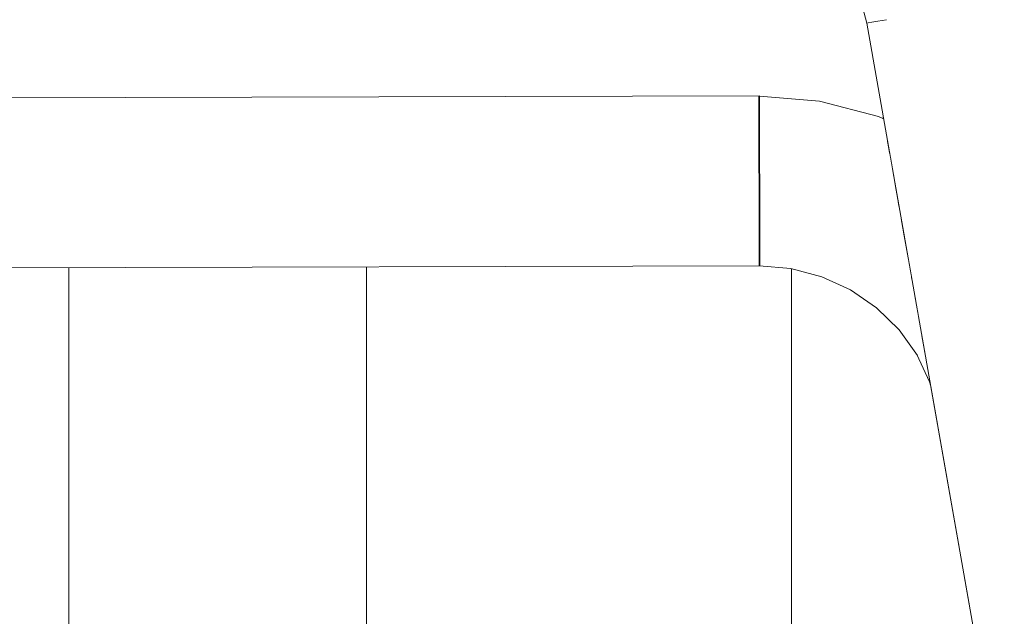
# Model space of a CAD drawing. Header units: millimetres. Extents: x -30280 to 309309, y -17460 to 4378.
# Tile 566 of 656: x 151785 to 151877, y -14552 to -14496. Entities that reach past the tile are written whole.
import ezdxf

# ---------------------------------------------------------------- set-up
doc = ezdxf.new("R2010")
doc.units = ezdxf.units.MM
doc.header["$MEASUREMENT"] = 0
doc.linetypes.add('Wipeout_Contour', pattern=[1000, 0, -1000])
doc.layers.add('P1_PLANTA PRIMERA_4_12_FAÇ_Façana', color=7, linetype='Continuous')
doc.layers.add('P1_PLANTA PRIMERA_4_Nuevo_09_EI_Mobiliari general', color=7, linetype='Continuous')
doc.layers.add('P1_PLANTA PRIMERA_4_Nuevo_08_E_Envans secs_Pluma_Nº__1', color=7, linetype='Continuous', lineweight=5)
doc.layers.add('P1_PLANTA PRIMERA_4_Nuevo_09_EI_Mobiliari general_Pluma_Nº__1', color=7, linetype='Continuous', lineweight=5)
doc.layers.add('P1_PLANTA PRIMERA_4_Nuevo_08_E_Envans secs_Pluma_Nº__3', color=7, linetype='Continuous', lineweight=5, true_color=0xa4a4a4)

msp = doc.modelspace()

# ---------------------------------------------------------------- wipeouts: each hides what was drawn before it
at = {"color": 254, "linetype": 'Wipeout_Contour', "lineweight": 0, "ltscale": 4556497.205425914}
msp.add_wipeout([(151882.62, -14022.052), (150782.62, -14022.052), (150782.62, -14023.885), (150890.293, -14023.885), (150903.857, -14449.995), (150903.929, -14505.564), (150882.333, -14505.564), (150886.263, -14527.856), (150886.9, -14530.194), (150928.929, -14764.931), (150970.958, -14530.194), (150971.595, -14527.856), (150975.525, -14505.564), (150953.929, -14505.564), (150953.929, -14449.995), (150967.565, -14023.885), (151390.293, -14023.885), (151403.857, -14449.995), (151403.929, -14505.564), (151382.333, -14505.564), (151386.263, -14527.856), (151386.9, -14530.194), (151428.929, -14764.931), (151470.958, -14530.194), (151471.595, -14527.856), (151475.525, -14505.564), (151453.929, -14505.564), (151453.929, -14449.995), (151467.565, -14023.885), (151882.62, -14023.885)], dxfattribs=at).dxf.layer = 'P1_PLANTA PRIMERA_4_12_FAÇ_Façana'

# ---------------------------------------------------------------- next in the draw order: linework, layer by layer
at = {"layer": 'P1_PLANTA PRIMERA_4_Nuevo_09_EI_Mobiliari general_Pluma_Nº__1', "color": 7, "linetype": 'Continuous', "lineweight": 5}
for p, q in [((151854.346, -14517.324), (151854.349, -14518.124)), ((151854.409, -14517.324), (151854.411, -14518.124)), ((151854.349, -14518.124), (151854.351, -14518.714)), ((151854.411, -14518.124), (151854.414, -14518.713))]:
    msp.add_line(p, q, dxfattribs=at)

# ---------------------------------------------------------------- next in the draw order: wipeouts: each hides what was drawn before it
at = {"color": 254, "linetype": 'Wipeout_Contour', "lineweight": 0, "ltscale": 3656770.752703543}
msp.add_wipeout([(151487.373, -14530.514), (151437.549, -14813.077), (151439.156, -14822.051), (151882.62, -14822.051), (151882.62, -14599.332), (151870.485, -14530.514), (151869.166, -14527.557), (151867.506, -14525.227), (151865.389, -14523.147), (151862.936, -14521.462), (151860.224, -14520.222), (151857.333, -14519.467), (151854.354, -14519.218), (151685.441, -14519.661), (151678.929, -14519.679), (151672.417, -14519.696), (151503.505, -14519.196), (151500.525, -14519.467), (151497.634, -14520.222), (151494.922, -14521.462), (151492.469, -14523.147), (151490.352, -14525.227), (151488.692, -14527.557), (151487.484, -14530.106)], dxfattribs=at).dxf.layer = 'P1_PLANTA PRIMERA_4_12_FAÇ_Façana'
at = {"color": 254, "linetype": 'Wipeout_Contour', "lineweight": 0, "ltscale": 4266347.699379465}
msp.add_wipeout([(151493.395, -14496.363), (151491.819, -14505.297), (151497.826, -14503.696), (151503.486, -14503.223), (151678.929, -14503.678), (151854.372, -14503.196), (151860.032, -14503.696), (151865.582, -14505.147), (151864.463, -14496.363), (151863.694, -14493.495), (151862.438, -14490.805), (151860.733, -14488.374), (151858.631, -14486.277), (151856.196, -14484.578), (151853.503, -14483.328), (151850.633, -14482.566), (151847.674, -14482.315), (151692.121, -14482.728), (151678.929, -14482.764), (151665.738, -14482.801), (151510.184, -14482.293), (151507.225, -14482.566), (151504.355, -14483.328), (151501.662, -14484.578), (151499.227, -14486.277), (151497.125, -14488.374), (151495.42, -14490.805), (151494.164, -14493.495)], dxfattribs=at).dxf.layer = 'P1_PLANTA PRIMERA_4_Nuevo_09_EI_Mobiliari general'
at = {"color": 254, "linetype": 'Wipeout_Contour', "lineweight": 0, "ltscale": 610228.807319}
msp.add_wipeout([(151864.987, -14507.902), (151866.631, -14508.653), (151866.427, -14507.497), (151865.259, -14506.963)], dxfattribs=at).dxf.layer = 'P1_PLANTA PRIMERA_4_Nuevo_09_EI_Mobiliari general'

# ---------------------------------------------------------------- next in the draw order: linework, layer by layer
at = {"layer": 'P1_PLANTA PRIMERA_4_Nuevo_08_E_Envans secs_Pluma_Nº__1', "color": 7, "linetype": 'Continuous', "lineweight": 5}
for p, q in [((151817.381, -14519.298), (151817.381, -14774.55)), ((151857.381, -14769.052), (151857.381, -14519.479))]:
    msp.add_line(p, q, dxfattribs=at)
at = {"layer": 'P1_PLANTA PRIMERA_4_Nuevo_08_E_Envans secs_Pluma_Nº__3', "color": 253, "linetype": 'Continuous', "lineweight": 5, "true_color": 0xa4a4a4}
msp.add_line((151789.381, -14786.687), (151789.381, -14519.375), dxfattribs=at)
at = {"layer": 'P1_PLANTA PRIMERA_4_Nuevo_09_EI_Mobiliari general_Pluma_Nº__1', "color": 7, "linetype": 'Continuous', "lineweight": 5}
for p, q in [((151854.372, -14503.196), (151672.373, -14503.696)), ((151854.31, -14503.218), (151854.309, -14503.318)), ((151854.372, -14503.196), (151854.372, -14503.318)), ((151860.032, -14503.696), (151854.372, -14503.223)), ((151854.309, -14503.318), (151854.31, -14503.679)), ((151854.31, -14503.679), (151854.311, -14504.268)), ((151854.372, -14503.318), (151854.372, -14503.678)), ((151854.372, -14503.678), (151854.373, -14504.268)), ((151854.311, -14504.268), (151854.312, -14505.068)), ((151854.373, -14504.268), (151854.375, -14505.068)), ((151854.351, -14518.714), (151854.352, -14519.075)), ((151854.414, -14518.713), (151854.415, -14519.074)), ((151854.416, -14519.196), (151685.441, -14519.661)), ((151854.352, -14519.075), (151854.354, -14519.218)), ((151857.333, -14519.466), (151854.354, -14519.218)), ((151854.415, -14519.074), (151854.416, -14519.196)), ((151860.223, -14520.222), (151857.333, -14519.466))]:
    msp.add_line(p, q, dxfattribs=at)

# ---------------------------------------------------------------- next in the draw order: wipeouts: each hides what was drawn before it
at = {"color": 254, "linetype": 'Wipeout_Contour', "lineweight": 0, "ltscale": 1525684.769005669}
msp.add_wipeout([(151903.929, -14469.75), (151862.107, -14469.75), (151864.172, -14470.707), (151868.898, -14474.006), (151872.979, -14478.077), (151876.289, -14482.795), (151878.728, -14488.018), (151880.22, -14493.585), (151882.286, -14505.297), (151903.929, -14505.297)], dxfattribs=at).dxf.layer = 'P1_PLANTA PRIMERA_4_Nuevo_09_EI_Mobiliari general'
at = {"color": 254, "linetype": 'Wipeout_Contour', "lineweight": 0, "ltscale": 610229.070102}
msp.add_wipeout([(151864.651, -14508.987), (151866.868, -14509.999), (151866.631, -14508.653), (151864.987, -14507.902)], dxfattribs=at).dxf.layer = 'P1_PLANTA PRIMERA_4_Nuevo_09_EI_Mobiliari general'

# ---------------------------------------------------------------- next in the draw order: linework, layer by layer
at = {"layer": 'P1_PLANTA PRIMERA_4_Nuevo_09_EI_Mobiliari general_Pluma_Nº__1', "color": 7, "linetype": 'Continuous', "lineweight": 5}
msp.add_line((151864.464, -14496.363), (151863.694, -14493.495), dxfattribs=at)

# ---------------------------------------------------------------- next in the draw order: wipeouts: each hides what was drawn before it
at = {"color": 254, "linetype": 'Wipeout_Contour', "lineweight": 0, "ltscale": 610426.331699}
msp.add_wipeout([(151872.342, -14494.974), (151929.432, -14818.75), (151929.432, -14810.75), (151873.71, -14494.733)], dxfattribs=at).dxf.layer = 'P1_PLANTA PRIMERA_4_Nuevo_09_EI_Mobiliari general'
at = {"color": 254, "linetype": 'Wipeout_Contour', "lineweight": 0, "ltscale": 610214.594044}
msp.add_wipeout([(151859.732, -14506.528), (151859.563, -14507.656), (151864.651, -14508.987), (151864.987, -14507.902)], dxfattribs=at).dxf.layer = 'P1_PLANTA PRIMERA_4_Nuevo_09_EI_Mobiliari general'

# ---------------------------------------------------------------- next in the draw order: wipeouts: each hides what was drawn before it
at = {"color": 254, "linetype": 'Wipeout_Contour', "lineweight": 0, "ltscale": 610425.207694}
msp.add_wipeout([(151870.974, -14495.215), (151929.432, -14826.75), (151929.432, -14818.751), (151872.342, -14494.974)], dxfattribs=at).dxf.layer = 'P1_PLANTA PRIMERA_4_Nuevo_09_EI_Mobiliari general'
at = {"color": 254, "linetype": 'Wipeout_Contour', "lineweight": 0, "ltscale": 610193.462268}
msp.add_wipeout([(151854.377, -14506.081), (151854.38, -14507.196), (151859.563, -14507.656), (151859.732, -14506.528)], dxfattribs=at).dxf.layer = 'P1_PLANTA PRIMERA_4_Nuevo_09_EI_Mobiliari general'
at = {"color": 254, "linetype": 'Wipeout_Contour', "lineweight": 0, "ltscale": 610229.336652}
msp.add_wipeout([(151864.263, -14510.183), (151867.131, -14511.494), (151866.868, -14509.999), (151864.651, -14508.987)], dxfattribs=at).dxf.layer = 'P1_PLANTA PRIMERA_4_Nuevo_09_EI_Mobiliari general'

# ---------------------------------------------------------------- next in the draw order: wipeouts: each hides what was drawn before it
at = {"color": 254, "linetype": 'Wipeout_Contour', "lineweight": 0, "ltscale": 610213.959595}
msp.add_wipeout([(151859.563, -14507.656), (151859.367, -14508.903), (151864.263, -14510.183), (151864.651, -14508.987)], dxfattribs=at).dxf.layer = 'P1_PLANTA PRIMERA_4_Nuevo_09_EI_Mobiliari general'

# ---------------------------------------------------------------- next in the draw order: wipeouts: each hides what was drawn before it
at = {"color": 254, "linetype": 'Wipeout_Contour', "lineweight": 0, "ltscale": 610193.566339}
msp.add_wipeout([(151854.38, -14507.223), (151854.383, -14508.46), (151859.367, -14508.903), (151859.563, -14507.656)], dxfattribs=at).dxf.layer = 'P1_PLANTA PRIMERA_4_Nuevo_09_EI_Mobiliari general'
at = {"color": 254, "linetype": 'Wipeout_Contour', "lineweight": 0, "ltscale": 610229.596912}
msp.add_wipeout([(151863.833, -14511.456), (151867.413, -14513.092), (151867.131, -14511.494), (151864.263, -14510.183)], dxfattribs=at).dxf.layer = 'P1_PLANTA PRIMERA_4_Nuevo_09_EI_Mobiliari general'

# ---------------------------------------------------------------- next in the draw order: wipeouts: each hides what was drawn before it
at = {"color": 254, "linetype": 'Wipeout_Contour', "lineweight": 0, "ltscale": 609833.635561}
msp.add_wipeout([(151678.929, -14506.536), (151678.929, -14507.678), (151854.38, -14507.196), (151854.377, -14506.054)], dxfattribs=at).dxf.layer = 'P1_PLANTA PRIMERA_4_Nuevo_09_EI_Mobiliari general'
at = {"color": 254, "linetype": 'Wipeout_Contour', "lineweight": 0, "ltscale": 610213.220207}
msp.add_wipeout([(151859.367, -14508.903), (151859.151, -14510.232), (151863.833, -14511.456), (151864.263, -14510.183)], dxfattribs=at).dxf.layer = 'P1_PLANTA PRIMERA_4_Nuevo_09_EI_Mobiliari general'

# ---------------------------------------------------------------- next in the draw order: linework, layer by layer
at = {"layer": 'P1_PLANTA PRIMERA_4_Nuevo_09_EI_Mobiliari general_Pluma_Nº__1', "color": 7, "linetype": 'Continuous', "lineweight": 5}
for p, q in [((151854.312, -14505.068), (151854.314, -14506.054)), ((151854.375, -14505.068), (151854.377, -14506.054))]:
    msp.add_line(p, q, dxfattribs=at)

# ---------------------------------------------------------------- next in the draw order: wipeouts: each hides what was drawn before it
at = {"color": 254, "linetype": 'Wipeout_Contour', "lineweight": 0, "ltscale": 610193.661846}
msp.add_wipeout([(151854.383, -14508.487), (151854.387, -14509.807), (151859.151, -14510.232), (151859.367, -14508.903)], dxfattribs=at).dxf.layer = 'P1_PLANTA PRIMERA_4_Nuevo_09_EI_Mobiliari general'
at = {"color": 254, "linetype": 'Wipeout_Contour', "lineweight": 0, "ltscale": 610229.65293}
msp.add_wipeout([(151863.375, -14512.766), (151867.556, -14514.677), (151867.413, -14513.092), (151863.833, -14511.456)], dxfattribs=at).dxf.layer = 'P1_PLANTA PRIMERA_4_Nuevo_09_EI_Mobiliari general'

# ---------------------------------------------------------------- next in the draw order: wipeouts: each hides what was drawn before it
at = {"color": 254, "linetype": 'Wipeout_Contour', "lineweight": 0, "ltscale": 609834.099406}
msp.add_wipeout([(151678.929, -14507.678), (151678.929, -14508.942), (151854.383, -14508.46), (151854.38, -14507.196)], dxfattribs=at).dxf.layer = 'P1_PLANTA PRIMERA_4_Nuevo_09_EI_Mobiliari general'
at = {"color": 254, "linetype": 'Wipeout_Contour', "lineweight": 0, "ltscale": 610212.39839}
msp.add_wipeout([(151859.151, -14510.232), (151858.92, -14511.601), (151863.375, -14512.766), (151863.833, -14511.456)], dxfattribs=at).dxf.layer = 'P1_PLANTA PRIMERA_4_Nuevo_09_EI_Mobiliari general'
at = {"color": 254, "linetype": 'Wipeout_Contour', "lineweight": 0, "ltscale": 457678.855425}
msp.add_wipeout([(151866.864, -14515.884), (151868.049, -14516.699), (151867.711, -14514.783)], dxfattribs=at).dxf.layer = 'P1_PLANTA PRIMERA_4_Nuevo_09_EI_Mobiliari general'

# ---------------------------------------------------------------- next in the draw order: linework, layer by layer
at = {"layer": 'P1_PLANTA PRIMERA_4_Nuevo_09_EI_Mobiliari general_Pluma_Nº__1', "color": 7, "linetype": 'Continuous', "lineweight": 5}
for p, q in [((151854.314, -14506.054), (151854.317, -14507.196)), ((151854.377, -14506.054), (151854.38, -14507.196))]:
    msp.add_line(p, q, dxfattribs=at)

# ---------------------------------------------------------------- next in the draw order: wipeouts: each hides what was drawn before it
at = {"color": 254, "linetype": 'Wipeout_Contour', "lineweight": 0, "ltscale": 610193.623392}
msp.add_wipeout([(151854.324, -14509.828), (151854.328, -14511.218), (151858.92, -14511.601), (151859.151, -14510.232)], dxfattribs=at).dxf.layer = 'P1_PLANTA PRIMERA_4_Nuevo_09_EI_Mobiliari general'
at = {"color": 254, "linetype": 'Wipeout_Contour', "lineweight": 0, "ltscale": 610228.827539}
msp.add_wipeout([(151863.375, -14512.766), (151862.903, -14514.074), (151866.864, -14515.884), (151867.556, -14514.677)], dxfattribs=at).dxf.layer = 'P1_PLANTA PRIMERA_4_Nuevo_09_EI_Mobiliari general'

# ---------------------------------------------------------------- next in the draw order: wipeouts: each hides what was drawn before it
at = {"color": 254, "linetype": 'Wipeout_Contour', "lineweight": 0, "ltscale": 609834.603015}
msp.add_wipeout([(151854.383, -14508.46), (151678.929, -14508.942), (151678.929, -14510.289), (151854.387, -14509.807)], dxfattribs=at).dxf.layer = 'P1_PLANTA PRIMERA_4_Nuevo_09_EI_Mobiliari general'
at = {"color": 254, "linetype": 'Wipeout_Contour', "lineweight": 0, "ltscale": 610211.519101}
msp.add_wipeout([(151858.92, -14511.601), (151858.682, -14512.97), (151862.903, -14514.074), (151863.375, -14512.766)], dxfattribs=at).dxf.layer = 'P1_PLANTA PRIMERA_4_Nuevo_09_EI_Mobiliari general'
at = {"color": 254, "linetype": 'Wipeout_Contour', "lineweight": 0, "ltscale": 610238.340849}
msp.add_wipeout([(151866.864, -14515.884), (151866.171, -14517.049), (151868.378, -14518.566), (151868.049, -14516.699)], dxfattribs=at).dxf.layer = 'P1_PLANTA PRIMERA_4_Nuevo_09_EI_Mobiliari general'

# ---------------------------------------------------------------- next in the draw order: linework, layer by layer
at = {"layer": 'P1_PLANTA PRIMERA_4_Nuevo_09_EI_Mobiliari general_Pluma_Nº__1', "color": 7, "linetype": 'Continuous', "lineweight": 5}
for p, q in [((151854.317, -14507.196), (151854.32, -14508.46)), ((151854.38, -14507.196), (151854.383, -14508.46))]:
    msp.add_line(p, q, dxfattribs=at)

# ---------------------------------------------------------------- next in the draw order: wipeouts: each hides what was drawn before it
at = {"color": 254, "linetype": 'Wipeout_Contour', "lineweight": 0, "ltscale": 610193.693361}
msp.add_wipeout([(151854.328, -14511.218), (151854.332, -14512.607), (151858.682, -14512.97), (151858.92, -14511.601)], dxfattribs=at).dxf.layer = 'P1_PLANTA PRIMERA_4_Nuevo_09_EI_Mobiliari general'
at = {"color": 254, "linetype": 'Wipeout_Contour', "lineweight": 0, "ltscale": 610226.981316}
msp.add_wipeout([(151862.903, -14514.074), (151862.43, -14515.339), (151866.171, -14517.049), (151866.864, -14515.884)], dxfattribs=at).dxf.layer = 'P1_PLANTA PRIMERA_4_Nuevo_09_EI_Mobiliari general'

# ---------------------------------------------------------------- next in the draw order: wipeouts: each hides what was drawn before it
at = {"color": 254, "linetype": 'Wipeout_Contour', "lineweight": 0, "ltscale": 914739.517868}
msp.add_wipeout([(151854.387, -14509.807), (151672.387, -14510.307), (151672.391, -14511.661), (151678.929, -14511.678), (151854.328, -14511.196), (151854.324, -14509.828)], dxfattribs=at).dxf.layer = 'P1_PLANTA PRIMERA_4_Nuevo_09_EI_Mobiliari general'
at = {"color": 254, "linetype": 'Wipeout_Contour', "lineweight": 0, "ltscale": 610210.608969}
msp.add_wipeout([(151858.682, -14512.97), (151858.445, -14514.297), (151862.43, -14515.339), (151862.903, -14514.074)], dxfattribs=at).dxf.layer = 'P1_PLANTA PRIMERA_4_Nuevo_09_EI_Mobiliari general'
at = {"color": 254, "linetype": 'Wipeout_Contour', "lineweight": 0, "ltscale": 610238.235145}
msp.add_wipeout([(151865.5, -14518.136), (151868.689, -14520.327), (151868.378, -14518.565), (151866.171, -14517.049)], dxfattribs=at).dxf.layer = 'P1_PLANTA PRIMERA_4_Nuevo_09_EI_Mobiliari general'

# ---------------------------------------------------------------- next in the draw order: linework, layer by layer
at = {"layer": 'P1_PLANTA PRIMERA_4_Nuevo_09_EI_Mobiliari general_Pluma_Nº__1', "color": 7, "linetype": 'Continuous', "lineweight": 5}
for p, q in [((151854.32, -14508.46), (151854.324, -14509.807)), ((151854.383, -14508.46), (151854.387, -14509.807))]:
    msp.add_line(p, q, dxfattribs=at)

# ---------------------------------------------------------------- next in the draw order: wipeouts: each hides what was drawn before it
at = {"color": 254, "linetype": 'Wipeout_Contour', "lineweight": 0, "ltscale": 610193.747095}
msp.add_wipeout([(151854.332, -14512.607), (151854.335, -14513.954), (151858.445, -14514.297), (151858.682, -14512.97)], dxfattribs=at).dxf.layer = 'P1_PLANTA PRIMERA_4_Nuevo_09_EI_Mobiliari general'
at = {"color": 254, "linetype": 'Wipeout_Contour', "lineweight": 0, "ltscale": 610225.146068}
msp.add_wipeout([(151862.43, -14515.339), (151861.972, -14516.524), (151865.5, -14518.136), (151866.171, -14517.049)], dxfattribs=at).dxf.layer = 'P1_PLANTA PRIMERA_4_Nuevo_09_EI_Mobiliari general'

# ---------------------------------------------------------------- next in the draw order: wipeouts: each hides what was drawn before it
at = {"color": 254, "linetype": 'Wipeout_Contour', "lineweight": 0, "ltscale": 762220.498132}
msp.add_wipeout([(151854.328, -14511.196), (151678.929, -14511.678), (151685.467, -14511.696), (151685.463, -14513.05), (151854.332, -14512.585)], dxfattribs=at).dxf.layer = 'P1_PLANTA PRIMERA_4_Nuevo_09_EI_Mobiliari general'
at = {"color": 254, "linetype": 'Wipeout_Contour', "lineweight": 0, "ltscale": 610209.695486}
msp.add_wipeout([(151858.445, -14514.297), (151858.214, -14515.541), (151861.972, -14516.524), (151862.43, -14515.339)], dxfattribs=at).dxf.layer = 'P1_PLANTA PRIMERA_4_Nuevo_09_EI_Mobiliari general'
at = {"color": 254, "linetype": 'Wipeout_Contour', "lineweight": 0, "ltscale": 610237.070059}
msp.add_wipeout([(151865.5, -14518.136), (151864.87, -14519.113), (151867.877, -14521.18), (151868.689, -14520.327)], dxfattribs=at).dxf.layer = 'P1_PLANTA PRIMERA_4_Nuevo_09_EI_Mobiliari general'

# ---------------------------------------------------------------- next in the draw order: linework, layer by layer
at = {"layer": 'P1_PLANTA PRIMERA_4_Nuevo_09_EI_Mobiliari general_Pluma_Nº__1', "color": 7, "linetype": 'Continuous', "lineweight": 5}
for p, q in [((151854.324, -14509.807), (151854.328, -14511.196)), ((151854.387, -14509.807), (151854.39, -14511.196))]:
    msp.add_line(p, q, dxfattribs=at)

# ---------------------------------------------------------------- next in the draw order: wipeouts: each hides what was drawn before it
at = {"color": 254, "linetype": 'Wipeout_Contour', "lineweight": 0, "ltscale": 610193.782767}
msp.add_wipeout([(151854.335, -14513.954), (151854.339, -14515.218), (151858.214, -14515.541), (151858.445, -14514.297)], dxfattribs=at).dxf.layer = 'P1_PLANTA PRIMERA_4_Nuevo_09_EI_Mobiliari general'
at = {"color": 254, "linetype": 'Wipeout_Contour', "lineweight": 0, "ltscale": 610223.377345}
msp.add_wipeout([(151861.972, -14516.524), (151861.542, -14517.592), (151864.87, -14519.113), (151865.5, -14518.136)], dxfattribs=at).dxf.layer = 'P1_PLANTA PRIMERA_4_Nuevo_09_EI_Mobiliari general'
at = {"color": 254, "linetype": 'Wipeout_Contour', "lineweight": 0, "ltscale": 610244.260489}
msp.add_wipeout([(151867.877, -14521.18), (151867.144, -14521.904), (151869.349, -14524.069), (151869.041, -14522.323)], dxfattribs=at).dxf.layer = 'P1_PLANTA PRIMERA_4_Nuevo_09_EI_Mobiliari general'

# ---------------------------------------------------------------- next in the draw order: wipeouts: each hides what was drawn before it
at = {"color": 254, "linetype": 'Wipeout_Contour', "lineweight": 0, "ltscale": 762368.760777}
msp.add_wipeout([(151854.332, -14512.585), (151672.395, -14513.086), (151672.399, -14514.433), (151854.335, -14513.932), (151854.332, -14512.607)], dxfattribs=at).dxf.layer = 'P1_PLANTA PRIMERA_4_Nuevo_09_EI_Mobiliari general'
at = {"color": 254, "linetype": 'Wipeout_Contour', "lineweight": 0, "ltscale": 610208.806164}
msp.add_wipeout([(151858.214, -14515.541), (151857.997, -14516.665), (151861.542, -14517.592), (151861.972, -14516.524)], dxfattribs=at).dxf.layer = 'P1_PLANTA PRIMERA_4_Nuevo_09_EI_Mobiliari general'
at = {"color": 254, "linetype": 'Wipeout_Contour', "lineweight": 0, "ltscale": 610234.659867}
msp.add_wipeout([(151864.87, -14519.113), (151864.3, -14519.949), (151867.144, -14521.904), (151867.877, -14521.18)], dxfattribs=at).dxf.layer = 'P1_PLANTA PRIMERA_4_Nuevo_09_EI_Mobiliari general'

# ---------------------------------------------------------------- next in the draw order: linework, layer by layer
at = {"layer": 'P1_PLANTA PRIMERA_4_Nuevo_09_EI_Mobiliari general_Pluma_Nº__1', "color": 7, "linetype": 'Continuous', "lineweight": 5}
for p, q in [((151854.328, -14511.196), (151854.332, -14512.585)), ((151854.39, -14511.196), (151854.394, -14512.585))]:
    msp.add_line(p, q, dxfattribs=at)

# ---------------------------------------------------------------- next in the draw order: wipeouts: each hides what was drawn before it
at = {"color": 254, "linetype": 'Wipeout_Contour', "lineweight": 0, "ltscale": 610193.799019}
msp.add_wipeout([(151854.339, -14515.218), (151854.343, -14516.36), (151857.997, -14516.665), (151858.214, -14515.541)], dxfattribs=at).dxf.layer = 'P1_PLANTA PRIMERA_4_Nuevo_09_EI_Mobiliari general'
at = {"color": 254, "linetype": 'Wipeout_Contour', "lineweight": 0, "ltscale": 457667.774995}
msp.add_wipeout([(151861.542, -14517.592), (151864.3, -14519.949), (151864.87, -14519.113)], dxfattribs=at).dxf.layer = 'P1_PLANTA PRIMERA_4_Nuevo_09_EI_Mobiliari general'
at = {"color": 254, "linetype": 'Wipeout_Contour', "lineweight": 0, "ltscale": 457681.212715}
msp.add_wipeout([(151866.512, -14522.477), (151868.845, -14524.77), (151867.144, -14521.904)], dxfattribs=at).dxf.layer = 'P1_PLANTA PRIMERA_4_Nuevo_09_EI_Mobiliari general'

# ---------------------------------------------------------------- next in the draw order: linework, layer by layer
at = {"layer": 'P1_PLANTA PRIMERA_4_Nuevo_09_EI_Mobiliari general_Pluma_Nº__1', "color": 7, "linetype": 'Continuous', "lineweight": 5}
msp.add_line((151862.936, -14521.462), (151860.223, -14520.222), dxfattribs=at)

# ---------------------------------------------------------------- next in the draw order: wipeouts: each hides what was drawn before it
at = {"color": 254, "linetype": 'Wipeout_Contour', "lineweight": 0, "ltscale": 914574.526436}
msp.add_wipeout([(151678.929, -14514.415), (151672.399, -14514.433), (151672.403, -14515.696), (151854.339, -14515.196), (151854.335, -14513.954), (151685.459, -14514.397)], dxfattribs=at).dxf.layer = 'P1_PLANTA PRIMERA_4_Nuevo_09_EI_Mobiliari general'
at = {"color": 254, "linetype": 'Wipeout_Contour', "lineweight": 0, "ltscale": 457687.564437}
msp.add_wipeout([(151868.845, -14524.77), (151869.952, -14527.492), (151869.679, -14525.94)], dxfattribs=at).dxf.layer = 'P1_PLANTA PRIMERA_4_Nuevo_09_EI_Mobiliari general'

# ---------------------------------------------------------------- next in the draw order: linework, layer by layer
at = {"layer": 'P1_PLANTA PRIMERA_4_Nuevo_09_EI_Mobiliari general_Pluma_Nº__1', "color": 7, "linetype": 'Continuous', "lineweight": 5}
for p, q in [((151854.332, -14512.585), (151854.335, -14513.932)), ((151854.394, -14512.585), (151854.398, -14513.932))]:
    msp.add_line(p, q, dxfattribs=at)

# ---------------------------------------------------------------- next in the draw order: wipeouts: each hides what was drawn before it
at = {"color": 254, "linetype": 'Wipeout_Contour', "lineweight": 0, "ltscale": 609850.02885}
msp.add_wipeout([(151685.455, -14515.661), (151685.452, -14516.803), (151854.343, -14516.338), (151854.339, -14515.218)], dxfattribs=at).dxf.layer = 'P1_PLANTA PRIMERA_4_Nuevo_09_EI_Mobiliari general'
at = {"color": 254, "linetype": 'Wipeout_Contour', "lineweight": 0, "ltscale": 457685.091482}
msp.add_wipeout([(151867.782, -14525.232), (151869.536, -14527.694), (151868.233, -14525.078)], dxfattribs=at).dxf.layer = 'P1_PLANTA PRIMERA_4_Nuevo_09_EI_Mobiliari general'

# ---------------------------------------------------------------- next in the draw order: linework, layer by layer
at = {"layer": 'P1_PLANTA PRIMERA_4_Nuevo_09_EI_Mobiliari general_Pluma_Nº__1', "color": 7, "linetype": 'Continuous', "lineweight": 5}
for p, q in [((151854.335, -14513.932), (151854.339, -14515.196)), ((151854.398, -14513.932), (151854.402, -14515.196)), ((151854.339, -14515.196), (151854.343, -14516.338)), ((151854.402, -14515.196), (151854.405, -14516.338)), ((151854.343, -14516.338), (151854.346, -14517.324)), ((151854.405, -14516.338), (151854.409, -14517.324))]:
    msp.add_line(p, q, dxfattribs=at)

# ---------------------------------------------------------------- next in the draw order: wipeouts: each hides what was drawn before it
at = {"color": 254, "linetype": 'Wipeout_Contour', "lineweight": 0, "ltscale": 610424.102211}
msp.add_wipeout([(151869.647, -14495.449), (151929.432, -14834.507), (151929.432, -14826.75), (151870.974, -14495.215)], dxfattribs=at).dxf.layer = 'P1_PLANTA PRIMERA_4_Nuevo_09_EI_Mobiliari general'

# ---------------------------------------------------------------- next in the draw order: wipeouts: each hides what was drawn before it
at = {"color": 254, "linetype": 'Wipeout_Contour', "lineweight": 0, "ltscale": 610423.048809}
msp.add_wipeout([(151868.403, -14495.668), (151929.432, -14841.786), (151929.432, -14834.507), (151869.647, -14495.449)], dxfattribs=at).dxf.layer = 'P1_PLANTA PRIMERA_4_Nuevo_09_EI_Mobiliari general'

# ---------------------------------------------------------------- next in the draw order: wipeouts: each hides what was drawn before it
at = {"color": 254, "linetype": 'Wipeout_Contour', "lineweight": 0, "ltscale": 610422.079325}
msp.add_wipeout([(151867.278, -14495.867), (151929.432, -14848.364), (151929.432, -14841.786), (151868.403, -14495.668)], dxfattribs=at).dxf.layer = 'P1_PLANTA PRIMERA_4_Nuevo_09_EI_Mobiliari general'

# ---------------------------------------------------------------- next in the draw order: wipeouts: each hides what was drawn before it
at = {"color": 254, "linetype": 'Wipeout_Contour', "lineweight": 0, "ltscale": 457864.207593}
msp.add_wipeout([(151867.278, -14495.867), (151929.432, -14854.042), (151929.432, -14848.364)], dxfattribs=at).dxf.layer = 'P1_PLANTA PRIMERA_4_Nuevo_09_EI_Mobiliari general'

# ---------------------------------------------------------------- next in the draw order: wipeouts: each hides what was drawn before it
at = {"color": 254, "linetype": 'Wipeout_Contour', "lineweight": 0, "ltscale": 457864.258177}
msp.add_wipeout([(151866.307, -14496.038), (151929.432, -14858.648), (151929.432, -14854.042)], dxfattribs=at).dxf.layer = 'P1_PLANTA PRIMERA_4_Nuevo_09_EI_Mobiliari general'

# ---------------------------------------------------------------- next in the draw order: wipeouts: each hides what was drawn before it
at = {"color": 254, "linetype": 'Wipeout_Contour', "lineweight": 0, "ltscale": 457864.266263}
msp.add_wipeout([(151865.519, -14496.177), (151929.432, -14862.042), (151929.432, -14858.648)], dxfattribs=at).dxf.layer = 'P1_PLANTA PRIMERA_4_Nuevo_09_EI_Mobiliari general'

# ---------------------------------------------------------------- next in the draw order: wipeouts: each hides what was drawn before it
at = {"color": 254, "linetype": 'Wipeout_Contour', "lineweight": 0, "ltscale": 457864.231399}
msp.add_wipeout([(151864.939, -14496.279), (151929.432, -14864.121), (151929.432, -14862.042)], dxfattribs=at).dxf.layer = 'P1_PLANTA PRIMERA_4_Nuevo_09_EI_Mobiliari general'

# ---------------------------------------------------------------- next in the draw order: linework, layer by layer
at = {"layer": 'P1_PLANTA PRIMERA_4_Nuevo_09_EI_Mobiliari general_Pluma_Nº__1', "color": 7, "linetype": 'Continuous', "lineweight": 5}
for p, q in [((151864.583, -14496.342), (151864.463, -14496.363)), ((151864.939, -14496.279), (151864.583, -14496.342)), ((151865.519, -14496.177), (151864.939, -14496.279)), ((151866.307, -14496.038), (151865.519, -14496.177)), ((151865.582, -14505.147), (151860.032, -14503.696)), ((151866.05, -14505.361), (151865.582, -14505.147)), ((151866.039, -14505.297), (151865.909, -14505.297)), ((151865.389, -14523.147), (151862.936, -14521.462)), ((151867.506, -14525.227), (151865.389, -14523.147)), ((151869.223, -14527.638), (151867.506, -14525.227)), ((151870.374, -14530.106), (151869.166, -14527.557)), ((151870.485, -14530.514), (151870.374, -14530.106))]:
    msp.add_line(p, q, dxfattribs=at)

# ---------------------------------------------------------------- next in the draw order: wipeouts: each hides what was drawn before it
at = {"color": 254, "linetype": 'Wipeout_Contour', "lineweight": 0, "ltscale": 610429.477727}
msp.add_wipeout([(151876.281, -14494.279), (151929.432, -14795.715), (151929.432, -14789.137), (151877.406, -14494.081)], dxfattribs=at).dxf.layer = 'P1_PLANTA PRIMERA_4_Nuevo_09_EI_Mobiliari general'

# ---------------------------------------------------------------- next in the draw order: wipeouts: each hides what was drawn before it
at = {"color": 254, "linetype": 'Wipeout_Contour', "lineweight": 0, "ltscale": 610428.499806}
msp.add_wipeout([(151875.037, -14494.499), (151929.432, -14802.994), (151929.432, -14795.715), (151876.281, -14494.279)], dxfattribs=at).dxf.layer = 'P1_PLANTA PRIMERA_4_Nuevo_09_EI_Mobiliari general'

# ---------------------------------------------------------------- next in the draw order: wipeouts: each hides what was drawn before it
at = {"color": 254, "linetype": 'Wipeout_Contour', "lineweight": 0, "ltscale": 610427.440317}
msp.add_wipeout([(151873.71, -14494.733), (151929.432, -14810.75), (151929.432, -14802.993), (151875.036, -14494.499)], dxfattribs=at).dxf.layer = 'P1_PLANTA PRIMERA_4_Nuevo_09_EI_Mobiliari general'

# ---------------------------------------------------------------- next in the draw order: linework, layer by layer
at = {"layer": 'P1_PLANTA PRIMERA_4_Nuevo_09_EI_Mobiliari general_Pluma_Nº__1', "color": 7, "linetype": 'Continuous', "lineweight": 5}
msp.add_line((151929.432, -14864.821), (151864.464, -14496.363), dxfattribs=at)

doc.saveas('drawing.dxf')
